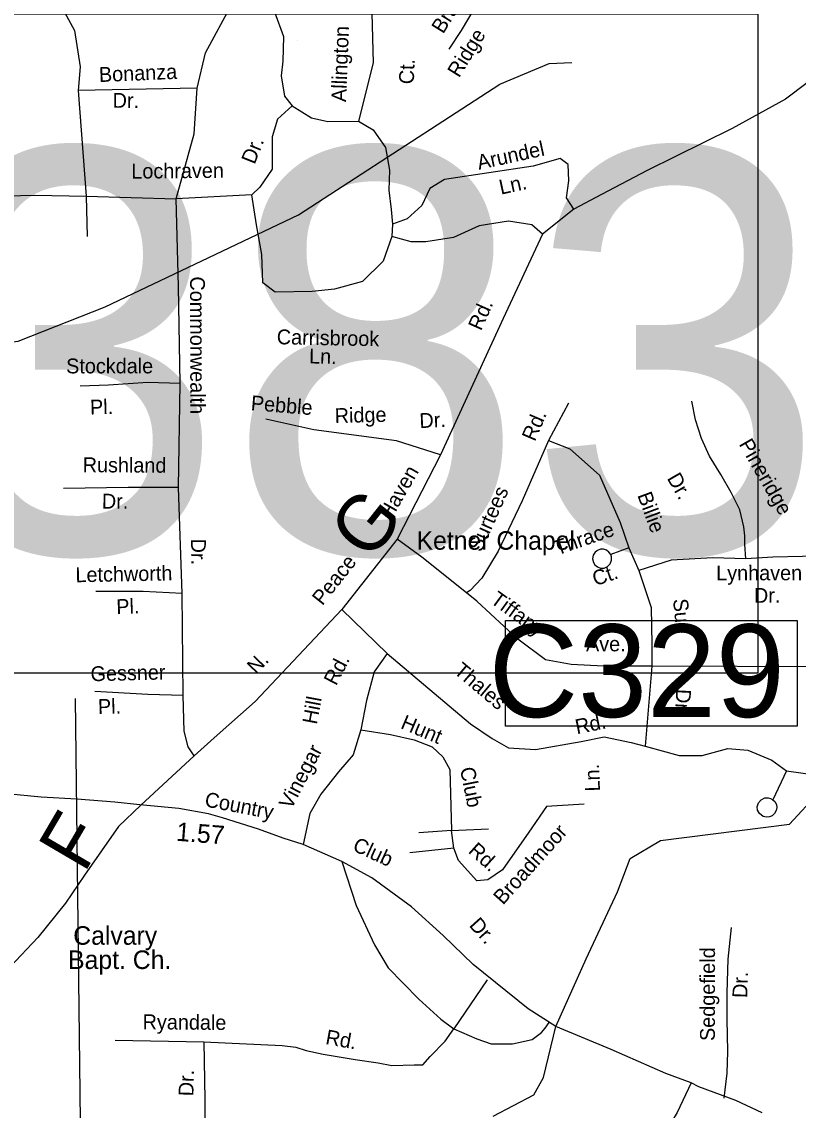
# Model space of a CAD drawing. Extents: x 1551653 to 1702041, y 811336 to 920032.
# Drawn here: x 1601180 to 1604617, y 851024 to 855842 of the extents above; entities that cross this region are included whole.
import ezdxf

# ---------------------------------------------------------------- set-up
doc = ezdxf.new("R2010")
doc.units = 0
for name, color, linetype in [('Old_Level_10', 7, 'Continuous'), ('Old_Level_11', 7, 'Continuous'), ('Old_Level_17', 7, 'Continuous'), ('Old_Level_22', 7, 'Continuous'), ('Old_Level_3', 7, 'Continuous'), ('Old_Level_31', 7, 'Continuous'), ('Old_Level_32', 7, 'Continuous'), ('Old_Level_35', 7, 'Continuous'), ('Old_Level_50', 7, 'Continuous'), ('Old_Level_59', 7, 'Continuous')]:
    doc.layers.add(name, color=color, linetype=linetype)

msp = doc.modelspace()

# ---------------------------------------------------------------- linework, layer by layer
at = {"layer": 'Old_Level_3'}
for points in [[(1604437.924, 852958.093), (1604235.866, 852958.093), (1597601.406, 852958.093), (1597601.406, 855876.694), (1604437.924, 855876.694), (1604437.924, 855493.452), (1604437.924, 852958.093)], [(1601415.986, 852845.775), (1601501.943, 845616.137), (1602955.314, 845900.654), (1605414.974, 846382.167), (1605415.157, 846382.211)]]:
    msp.add_lwpolyline(points, dxfattribs=at)
at = {"layer": 'Old_Level_31'}
msp.add_line((1603543.801, 851395.228), (1603543.801, 851395.228), dxfattribs=at)
msp.add_lwpolyline([(1603321.913, 853191.932), (1604612.854, 853191.932), (1604612.854, 852724.616), (1603321.913, 852724.616), (1603321.913, 853191.932)], dxfattribs=at)
at = {"layer": 'Old_Level_32'}
msp.add_lwpolyline([(1604457.393, 851012.428), (1604341.803, 851066.872), (1604177.685, 851128.24), (1604143.613, 851144.898), (1604030.597, 851186.146), (1603789.469, 851292.306), (1603543.801, 851395.228), (1603421.752, 851473.503), (1603178.212, 851668.936), (1603045.592, 851796.812), (1602905.738, 851924.687), (1602729.715, 852052.563), (1602597.095, 852124.945), (1602425.184, 852200.619), (1602336.677, 852228.693), (1602228.169, 852267.297), (1602069.034, 852317.613), (1602007.223, 852335.574), (1601875.364, 852360.174), (1601703.276, 852375.828), (1601591.531, 852387.009), (1601423.912, 852400.427), (1601265.234, 852409.372), (1601113.261, 852425.025)], dxfattribs=at)
at = {"layer": 'Old_Level_35'}
for p, q in [((1602400.461, 855759.051), (1602400.461, 855759.051)), ((1601956.247, 855547.016), (1601429.508, 855537.058)), ((1601429.508, 855537.058), (1601464.658, 855070.074)), ((1601464.658, 855070.074), (1601469.005, 854891.72)), ((1601464.658, 855070.074), (1601863.783, 855058.615)), ((1602199.034, 855075.733), (1601863.783, 855058.615)), ((1603624.022, 855012.675), (1603485.298, 854901.13)), ((1602821.641, 854945.636), (1602818.22, 854890.86)), ((1602544.479, 854606.032), (1602544.479, 854606.032)), ((1601873.268, 853780.173), (1601881.962, 854241.283)), ((1603600.145, 854153.107), (1603511.201, 853988.774)), ((1603033.738, 853925.406), (1602842.002, 853550.871)), ((1601890.752, 853311.714), (1601873.268, 853780.173)), ((1602842.002, 853550.871), (1602596.373, 853240.161)), ((1603866.976, 853512.895), (1603787.416, 853483.371)), ((1603866.976, 853512.895), (1603911.449, 853413.61)), ((1601895.099, 852859.304), (1601890.752, 853311.714)), ((1602596.373, 853240.161), (1602797.049, 853045.885)), ((1603969.604, 852989.084), (1603939.635, 852635.054)), ((1604954.829, 852985.661), (1603969.604, 852989.084)), ((1601942.978, 852593.102), (1601706.935, 852373.992)), ((1604565.664, 852525.499), (1604505.202, 852398.28)), ((1604565.664, 852525.499), (1604712.763, 852504.957)), ((1603082, 852262.244), (1602938.321, 852251.973)), ((1603082, 852262.244), (1603246.204, 852269.091)), ((1603092.263, 852183.501), (1602897.27, 852162.96)), ((1603240.638, 851601.333), (1603092.53, 851383.793)), ((1601594.145, 851333.856), (1601986.316, 851327.419))]:
    msp.add_line(p, q, dxfattribs=at)
for points in [[(1603255.387, 856230.98), (1603241.704, 856076.919), (1603217.757, 855960.516), (1603125.393, 855803.031), (1603070.658, 855720.865)], [(1601333.88, 855950.319), (1601412.866, 855803.559), (1601438.946, 855642.604), (1601429.508, 855537.058)], [(1601956.247, 855547.016), (1601993.877, 855704.501), (1602110.189, 855920.188), (1602161.502, 855944.153), (1602243.604, 855944.153), (1602298.339, 855885.952), (1602339.39, 855776.398), (1602335.969, 855666.842), (1602329.127, 855601.794), (1602342.81, 855512.78), (1602376.921, 855469.447)], [(1602729.375, 855879.105), (1602736.216, 855659.995), (1602671.12, 855400.975)], [(1604657.139, 855570.721), (1604561.353, 855498.826), (1604325.31, 855368.729), (1603949.009, 855183.855), (1603747.175, 855077.724), (1603624.022, 855012.675)], [(1601863.783, 855058.615), (1601942.564, 855345.025), (1601956.247, 855547.016)], [(1602376.921, 855469.447), (1602311.924, 855411.246), (1602287.977, 855332.503), (1602287.977, 855188.712), (1602233.243, 855109.969), (1602199.034, 855075.733)], [(1602376.921, 855469.447), (1602462.543, 855416.92), (1602534.382, 855399.802), (1602671.12, 855400.975)], [(1602671.12, 855400.975), (1602736.118, 855363.315), (1602790.852, 855284.573), (1602807.957, 855185.288), (1602804.536, 855096.275), (1602814.798, 855010.685), (1602821.641, 854945.636)], [(1603624.022, 855012.675), (1603591.347, 855062.039), (1603601.61, 855137.358), (1603598.188, 855209.254), (1603563.979, 855236.642), (1603444.248, 855202.406), (1603050.842, 855144.206), (1602985.845, 855103.122), (1602951.635, 855027.803), (1602886.638, 854969.602), (1602821.641, 854945.636)], [(1601047.374, 855070.074), (1601238.63, 855074.425), (1601464.658, 855070.074)], [(1601881.962, 854241.283), (1601873.282, 854670.341), (1601863.783, 855058.615)], [(1602818.22, 854890.86), (1602780.589, 854781.304), (1602688.225, 854692.29), (1602565.071, 854658.055), (1602465.865, 854647.784), (1602301.661, 854644.361), (1602246.926, 854685.443), (1602243.505, 854812.116), (1602219.559, 854942.213), (1602199.034, 855075.733)], [(1603485.298, 854901.13), (1603437.405, 854942.213), (1603334.778, 854959.331), (1603204.783, 854938.789), (1603091.893, 854887.436), (1602968.74, 854866.894), (1602903.743, 854866.894), (1602818.22, 854890.86)], [(1603485.298, 854901.13), (1603310.832, 854527.958), (1603033.738, 853925.406)], [(1601881.962, 854241.283), (1601738.52, 854245.634), (1601564.652, 854232.583), (1601438.597, 854228.233)], [(1604385.777, 853465.002), (1604381.026, 853529.52), (1604380.78, 853566.748), (1604375.984, 853606.466), (1604359.281, 853680.846), (1604320.813, 853757.469), (1604274.429, 853838.257), (1604223.842, 853919.126), (1604189.416, 853997.669), (1604163.074, 854080.248), (1604146.132, 854162.439)], [(1603033.738, 853925.406), (1602838.745, 853987.03), (1602472.707, 854034.961), (1602260.61, 854082.891)], [(1604817.728, 854029.965), (1604765.499, 853663.57), (1604751.815, 853526.627), (1604717.606, 853482.121), (1604635.504, 853475.273), (1604505.509, 853471.849), (1604385.777, 853465.002)], [(1603511.201, 853988.774), (1603394.89, 853721.734), (1603288.842, 853499.2), (1603217.002, 853379.375), (1603165.689, 853324.597), (1603148.584, 853314.327)], [(1603511.201, 853988.774), (1603606.987, 853951.115), (1603736.982, 853834.713), (1603829.347, 853625.873), (1603866.976, 853512.895)], [(1601873.268, 853780.173), (1601651.586, 853780.173), (1601364.704, 853775.822)], [(1603148.584, 853314.327), (1602951.471, 853472.129), (1602842.002, 853550.871)], [(1603790.212, 853473.108), (1603787.416, 853483.371), (1603779.444, 853494.739), (1603769.204, 853502.951), (1603755.49, 853507.632), (1603742.485, 853507.695), (1603728.561, 853501.973), (1603717.987, 853493.584), (1603709.529, 853481.15), (1603706.78, 853463.994), (1603710.868, 853448.502), (1603717.062, 853438.171), (1603728.683, 853428.932), (1603742.187, 853423.853), (1603758.397, 853423.925), (1603773.138, 853430.631), (1603784.992, 853442.797), (1603790.914, 853458.486), (1603790.212, 853473.108)], [(1604385.777, 853465.002), (1604239.857, 853468.388), (1604055.127, 853458.117), (1603911.449, 853413.61)], [(1603911.449, 853413.61), (1603966.183, 853249.278), (1603969.604, 853084.945), (1603969.604, 852989.084)], [(1601890.752, 853311.714), (1601716.884, 853320.414), (1601508.242, 853320.414)], [(1603969.604, 852989.084), (1603755.386, 852989.402), (1603611.708, 852996.249), (1603498.818, 853016.791), (1603375.664, 853109.228), (1603194.356, 853276.984), (1603148.584, 853314.327)], [(1602596.373, 853240.161), (1602213.231, 852832.753), (1602031.922, 852671.844), (1601942.978, 852593.102)], [(1602797.049, 853045.885), (1602739.909, 852964.08), (1602705.699, 852837.407), (1602681.752, 852707.311)], [(1602797.049, 853045.885), (1603166.508, 852734.338), (1603262.294, 852669.29), (1603334.133, 852628.207), (1603453.865, 852621.36)], [(1601895.099, 852859.304), (1601738.617, 852863.653), (1601503.896, 852876.704)], [(1601942.978, 852593.102), (1601916.791, 852632.422), (1601899.404, 852702.023), (1601895.099, 852859.304)], [(1602681.752, 852707.311), (1602647.543, 852597.756), (1602582.546, 852522.437), (1602503.865, 852423.153), (1602455.972, 852337.563), (1602425.184, 852200.619)], [(1602681.752, 852707.311), (1602811.747, 852686.77), (1602917.796, 852662.805), (1602996.477, 852631.992), (1603044.37, 852587.485), (1603075.158, 852532.707), (1603082, 852262.244)], [(1603453.865, 852621.36), (1603655.699, 852655.595), (1603758.327, 852676.137), (1603878.059, 852652.172), (1603939.635, 852635.054)], [(1603939.635, 852635.054), (1604090.156, 852593.97), (1604192.784, 852593.97), (1604305.674, 852624.783), (1604394.617, 852617.936), (1604500.666, 852573.429), (1604565.664, 852525.499)], [(1604495.11, 852403.887), (1604505.202, 852398.28), (1604513.644, 852390.304), (1604520.573, 852376.755), (1604522.118, 852364.117), (1604520.035, 852350.15), (1604512.758, 852336.692), (1604501.764, 852327.509), (1604489.857, 852322.549), (1604477.42, 852321), (1604461.482, 852324.524), (1604445.33, 852337.06), (1604437.617, 852351.423), (1604436.137, 852367.263), (1604440.891, 852384.576), (1604453.178, 852398.533), (1604468.742, 852406.223), (1604484.966, 852406.892), (1604495.11, 852403.887)], [(1601706.935, 852373.992), (1601608.025, 852279.604), (1601457.333, 852064.163), (1601373.181, 851940.773), (1601251.845, 851788.005), (1601128.552, 851658.739), (1601056.141, 851588.231), (1600853.807, 851421.481), (1600673.759, 851272.63), (1600525.025, 851145.323), (1600376.29, 851010.182), (1600267.789, 850924.889)], [(1603670.398, 852378.646), (1603502.773, 852368.375), (1603424.092, 852255.397), (1603307.781, 852087.64), (1603242.783, 852043.134), (1603194.89, 852039.71), (1603112.788, 852128.724), (1603092.263, 852183.501), (1603082, 852262.244)], [(1602597.095, 852124.945), (1602661.038, 851930.61), (1602741.659, 851756.159), (1602802.669, 851653.669), (1602868.038, 851586.068), (1602937.764, 851516.288), (1603035.817, 851426.881), (1603092.53, 851383.793)], [(1604289.313, 851076.688), (1604302.113, 851187.501), (1604305.857, 851283.278), (1604302.573, 851427.225), (1604302.727, 851543.288), (1604307.366, 851693.077), (1604322.005, 851832.657)], [(1601986.316, 851327.419), (1602332.806, 851309.869), (1602393.817, 851303.327), (1602439.575, 851288.063), (1602513.659, 851272.798), (1602655.29, 851248.811), (1602757.7, 851233.547), (1602818.711, 851222.643), (1602916.763, 851224.824), (1602955.984, 851224.824), (1602988.669, 851261.895), (1603054.037, 851329.495), (1603092.53, 851383.793)], [(1603092.53, 851383.793), (1603194.88, 851339.655), (1603258.069, 851317.848), (1603351.763, 851317.848), (1603438.921, 851337.474), (1603480.321, 851368.003), (1603497.752, 851387.629), (1603515.184, 851411.616)], [(1601986.316, 851327.419), (1601990.569, 851072.066), (1601990.569, 850906.087)], [(1604143.613, 851144.898), (1604082.074, 851014.024), (1604030.791, 850931.907), (1603961.559, 850893.414), (1603784.632, 850821.562), (1603656.426, 850757.407), (1603566.68, 850706.085), (1603512.833, 850667.591)]]:
    msp.add_lwpolyline(points, dxfattribs=at)
at = {"layer": 'Old_Level_50'}
msp.add_line((1603536.197, 851381.227), (1603536.197, 851381.227), dxfattribs=at)
at = {"layer": 'Old_Level_59'}
for points in [[(1597916.65, 855346.777), (1597957.66, 855313.097), (1598514.582, 855223.028), (1598763.617, 855119.528), (1599060.635, 854880.386), (1599980.601, 854435.012), (1600204.621, 854374.625), (1600804.603, 854382.161), (1601163.649, 854427.375), (1601549.66, 854580.446), (1602405.65, 854986.5), (1603296.704, 855565.926), (1603514.674, 855656.662), (1603614.637, 855661.224)], [(1603267.592, 850997.272), (1603446.176, 851092.59), (1603489.036, 851168.845), (1603543.801, 851395.228), (1603678.613, 851694.44), (1603816.613, 851990.381), (1603873.491, 852138.839), (1604007.493, 852218.194), (1604578.689, 852290.014), (1604707.308, 852429.446), (1604833.312, 852535.202), (1605124.64, 852584.264), (1605651.624, 852685.15), (1605818.639, 852763.838), (1606038.66, 852989.139), (1606352.697, 853366.896), (1606529.657, 853540.524)]]:
    msp.add_lwpolyline(points, dxfattribs=at)

# ---------------------------------------------------------------- texts
at = {"layer": 'Old_Level_10'}
for s, height, rotation, p in [('Braxton', 65.6167, 58.1444, (1603045.251, 855784.781)), ('Allington', 65.6167, 87.762503, (1602615.686, 855485.452)), ('Ridge', 65.6167, 58.1444, (1603115.584, 855590.494)), ('Ct.', 65.6167, 87.762503, (1602915.099, 855564.089)), ('Bonanza', 65.6167, 2.377264, (1601522.943, 855574.661)), ('Dr.', 65.6167, 359.512703, (1601582.058, 855461.112)), ('Dr.', 65.6167, 67.988017, (1602210.486, 855207.108)), ('Arundel', 65.6167, 12.267131, (1603203.289, 855186.06)), ('Lochraven', 65.6167, 0.534683, (1601665.32, 855147.353)), ('Ln.', 65.6167, 12.267131, (1603300.991, 855076.216)), ('Commonwealth', 65.61666, 270.110633, (1601925.091, 854714.503)), ('Rd.', 65.6167, 66.020636, (1603213.265, 854470.496)), ('Carrisbrook', 65.61666, 358.837958, (1602308.461, 854414.516)), ('Stockdale', 65.6167, 0.004786, (1601376.483, 854285.377)), ('Ln.', 65.6167, 358.837958, (1602451.472, 854329.61)), ('Pl.', 65.6167, 1.733714, (1601483.173, 854102.993)), ('Pebble', 65.6167, 355.267306, (1602192.423, 854123.004)), ('Ridge', 65.6167, 1.495164, (1602566.233, 854065.156)), ('Dr.', 65.6167, 2.467514, (1602941.625, 854043.139)), ('Rd.', 65.6167, 66.750219, (1603451.348, 853980.718)), ('Pineridge', 65.6167, 299.862517, (1604352.915, 853972.511)), ('Rushland', 65.6167, 359.611094, (1601449.614, 853848.059)), ('Haven', 65.6167, 60.183822, (1602813.855, 853632.886)), ('Dr.', 65.6167, 299.862517, (1604034.464, 853821.564)), ('Surtees', 65.6167, 66.030972, (1603214.095, 853490.667)), ('Dr.', 65.6167, 359.611094, (1601534.532, 853687.146)), ('Billie', 65.6167, 290.208983, (1603904.155, 853746.641)), ('Thrace', 65.6167, 19.245417, (1603551.161, 853479.315)), ('Dr.', 65.6167, 270.618778, (1601929.208, 853553.667)), ('Peace', 65.6167, 51.649322, (1602511.074, 853254.435)), ('Letchworth', 65.6167, 1.106172, (1601418.32, 853360.763)), ('Ct.', 65.6167, 19.245417, (1603719.706, 853342.938)), ('Lynhaven', 65.6167, 0.132678, (1604254.193, 853369.044)), ('Tiffany', 65.6167, 324.045714, (1603250.306, 853272.6)), ('Dr.', 65.6167, 0.152958, (1604421.327, 853269.825)), ('Pl.', 65.6167, 2.252836, (1601599.66, 853219.762)), ('Sue', 65.6167, 275.210289, (1604063.226, 853285.77)), ('Ave.', 65.6167, 0.077372, (1603677.929, 853055.045)), ('N.', 65.6167, 45.858892, (1602217.528, 852950.543)), ('Rd.', 65.6167, 62.450433, (1602571.478, 852899.679)), ('Thales', 65.6167, 319.780594, (1603088.558, 852961.606)), ('Gessner', 65.6167, 1.426769, (1601485.313, 852922.545)), ('Dr.', 65.6167, 267.085864, (1604077.583, 852889.643)), ('Pl.', 65.6167, 1.426769, (1601518.042, 852777.562)), ('Hill', 65.6167, 79.304844, (1602486.077, 852728.875)), ('Hunt', 65.6167, 337.145831, (1602853.047, 852715.989)), ('Rd.', 65.6167, 11.587128, (1603637.355, 852687.766)), ('Vinegar', 65.6167, 62.455372, (1602373.028, 852351.822)), ('Club', 65.6167, 281.154272, (1603119.742, 852536.614)), ('Ln.', 65.6167, 92.030911, (1603739.865, 852435.824)), ('Broadmoor', 65.6167, 48.179178, (1603310.278, 851929.757)), ('Rd.', 65.6167, 318.235492, (1603152.64, 852166.439)), ('Sedgefield', 65.6167, 89.923878, (1604248.317, 851330.33)), ('Dr.', 65.6167, 88.226075, (1604391.322, 851519.969)), ('Ryandale', 65.6167, 359.454903, (1601714.742, 851382.772)), ('Rd.', 65.6167, 349.604578, (1602521.563, 851317.425)), ('Dr.', 65.6167, 88.365056, (1601939.611, 851085.17))]:
    msp.add_text(s, height=height, rotation=rotation, dxfattribs=at).set_placement(p)
at = {"layer": 'Old_Level_11'}
for s, rotation, p in [('Country', 349.038369, (1601986.363, 852369.537)), ('Club', 335.269581, (1602640.256, 852175.463)), ('Dr.', 311.898808, (1603157.239, 851840.712))]:
    msp.add_text(s, height=65.6167, rotation=rotation, dxfattribs=at).set_placement(p)
at = {"layer": 'Old_Level_17'}
msp.add_text('1.57', height=82.0208, rotation=355.519536, dxfattribs=at).set_placement((1601861.76, 852217.012))
at = {"layer": 'Old_Level_22'}
for s, rotation, p in [('G', 51.604567, (1602719.852, 853448.144)), ('F', 59.620125, (1601456.416, 852068.687))]:
    msp.add_text(s, height=246.062, rotation=rotation, dxfattribs=at).set_placement(p)
for s, height, p in [('Ketner Chapel', 82.02083, (1602927.626, 853504.875)), ('Calvary', 82.0208, (1601407.871, 851756.424)), ('Bapt. Ch.', 82.0208, (1601384.997, 851649.108))]:
    msp.add_text(s, height=height, dxfattribs=at).set_placement(p)
at = {"layer": 'Old_Level_3'}
msp.add_text('U-3837', height=1788.0542, dxfattribs=at).set_placement((1598230.486, 853490.887))
at = {"layer": 'Old_Level_31'}
msp.add_text('C329', height=410.1042, dxfattribs=at).set_placement((1603246.822, 852764.307))

doc.saveas('drawing.dxf')
